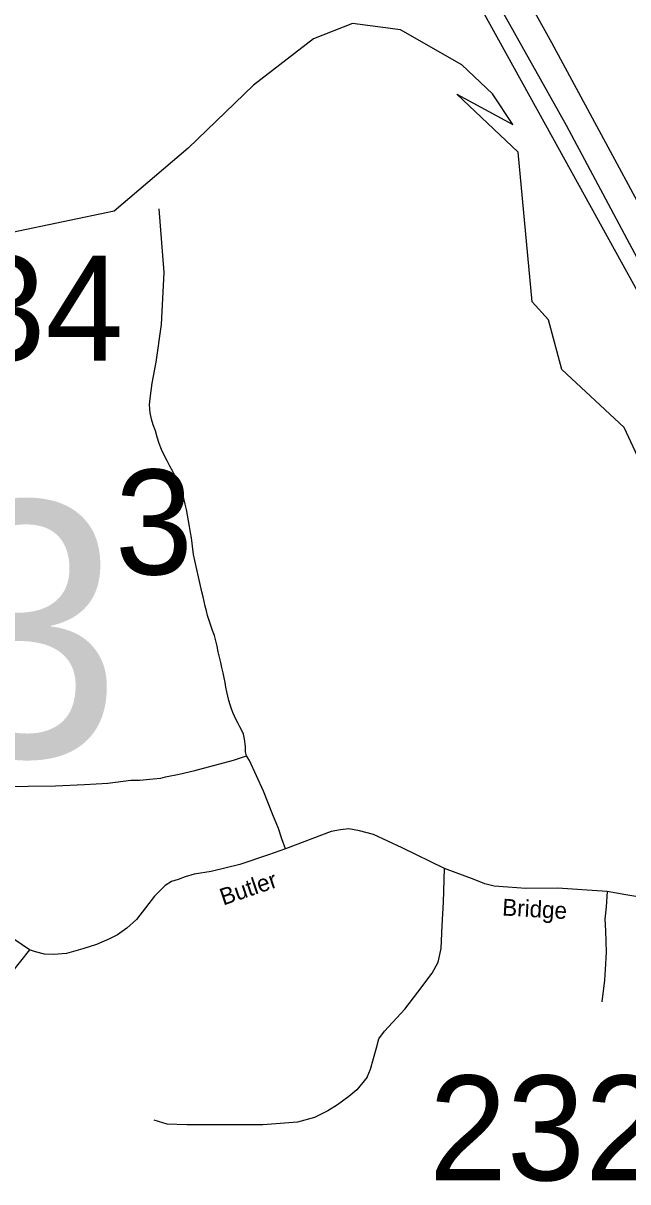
# Model space of a CAD drawing. Extents: x 884530 to 1028605, y 526725 to 653634.
# Drawn here: x 948735 to 951101, y 620526 to 625059 of the extents above; entities that cross this region are included whole.
import ezdxf

# ---------------------------------------------------------------- set-up
doc = ezdxf.new("R2010")
doc.units = 0
for name, color, linetype in [('Exist Boundary Political City Limit New', 7, 'Continuous'), ('Exist Hydrographic Creek Single Shore', 7, 'Continuous'), ('Exist Road Non-System Type 51', 7, 'Continuous'), ('Exist Road Primary Interstate Divided Center Attributed', 7, 'Continuous'), ('Exist Road Secondary Structure Standard Bridge Number Label', 7, 'Continuous'), ('Exist Road Secondary Type 51 Attributed', 7, 'Continuous'), ('Exist Road Secondary Type 51 Label', 7, 'Continuous'), ('Map Preparation Boundary City Limit Buffer Line', 7, 'Continuous'), ('Raster_Level_0', 7, 'Continuous')]:
    doc.layers.add(name, color=color, linetype=linetype)

msp = doc.modelspace()

# ---------------------------------------------------------------- linework, layer by layer
at = {"layer": 'Exist Boundary Political City Limit New'}
msp.add_lwpolyline([(953236.2, 622896.2), (952697.8, 622946), (952634.9, 622139), (952616.7, 621933.1), (952454.4, 621954.9), (951942, 622889.2), (951368.6, 623936.2), (950803.8, 624982.2), (950543.8, 625450.6), (949752.6, 626913.7), (949630.3, 627167.4), (949509.4, 627442.4), (949565.1, 627439), (949488.4, 627650.9)], dxfattribs=at)
at = {"layer": 'Exist Hydrographic Creek Single Shore'}
msp.add_lwpolyline([(951528.3, 622008.9), (951487.7, 622245.9), (951413.3, 622584.4), (951298.2, 622794.3), (951252.5, 622887.4), (951191.6, 623019.4), (951184.9, 623266.5), (951086.7, 623476.4), (950843.1, 623703.2), (950790.3, 623898.1), (950726.1, 623968.3), (950672.2, 624553.5), (950432.4, 624781.5), (950651.1, 624662.2), (950572, 624782), (950450.9, 624895.9), (950210.9, 625032.6), (950023.9, 625057.2), (949871.4, 624998.1), (949636.7, 624815.9), (949380.8, 624569.8), (949090.5, 624323.6), (948691.9, 624239.9)], dxfattribs=at)
at = {"layer": 'Exist Road Non-System Type 51'}
for points in [[(949608.3, 622192.1), (949604.2, 622208), (949604.9, 622228.2), (949600.7, 622257.3), (949596.9, 622277.2), (949589.9, 622291.8), (949582.5, 622306.2), (949575.5, 622318.7), (949568.1, 622332.7), (949561.5, 622347.1), (949555.9, 622362), (949550.1, 622376.2), (949544.7, 622392.4), (949540, 622408.9), (949535.7, 622425.6), (949531.8, 622442.8), (949528.5, 622460.9), (949525, 622479.5), (949521.4, 622498.1), (949517.4, 622517.2), (949512.4, 622537.8), (949507.7, 622558), (949502.8, 622578.8), (949498, 622599.8), (949493.7, 622621.1), (949488.6, 622642.1), (949482.9, 622662.8), (949476, 622683), (949469, 622702.8), (949462.1, 622722), (949456.4, 622740.8), (949451.7, 622759.5), (949447.3, 622777.9), (949443, 622796.1), (949438.7, 622814.7), (949434.2, 622833.9), (949400.9, 622979.6), (949393.2, 623044.6), (949389.3, 623066.7), (949385.5, 623089), (949382, 623111.4), (949378.3, 623133.6), (949373.9, 623155.7), (949368.7, 623177.5), (949363, 623199.3), (949356.4, 623221), (949348.8, 623242.2), (949340.2, 623263.1), (949330.5, 623283.6), (949320, 623304.2), (949309.1, 623325.1), (949297.9, 623346.3), (949287, 623368), (949276.5, 623390.5), (949267.4, 623414.4), (949259.3, 623438.8), (949252.5, 623464), (949243.8, 623487.3), (949237, 623508.9), (949231.6, 623534.7), (949228.9, 623565.8), (949231.6, 623590.2), (949235.7, 623620), (949239.7, 623649.8), (949254.6, 623732.4), (949276.3, 623879.9), (949287.1, 624083), (949266.8, 624332.1)], [(948646.9, 622072.9), (948861.7, 622075), (948974.8, 622079.9), (949066.2, 622085.4), (949156.4, 622096.5), (949174.4, 622097.2), (949191.7, 622097.2), (949243.7, 622102.7), (949273.5, 622105.5), (949292.2, 622109.6), (949345.6, 622120.1), (949405.9, 622134.6), (949558.5, 622174.8), (949608.3, 622192.1)], [(949761.7, 621827.9), (949747.6, 621868), (949734.5, 621907.4), (949712.3, 621961.4), (949675.7, 622053.5), (949620.2, 622174), (949608.3, 622192.1)], [(950081.1, 620935.4), (950094.3, 620966.6), (950117, 621049.6), (950127.3, 621085.4), (950149, 621114.7), (950228.6, 621200.6), (950279.5, 621267.9), (950334.8, 621342), (950358.3, 621384.5), (950370.6, 621438.2), (950374.4, 621528.8), (950379.1, 621619.4), (950383.4, 621751.1)], [(951020.1, 621661.3), (951016.9, 621601.2), (951011.1, 621552.8), (951013.7, 621507.7), (951015.4, 621465.8), (951015.8, 621423.8), (951012.6, 621356.3), (951009.4, 621314.9), (950999.9, 621229.4)], [(948759.3, 621433.5), (948617, 621255.5)], [(950081.1, 620935.4), (950040.6, 620885.4), (950009.5, 620860), (949965.2, 620826.9), (949926.5, 620803.3), (949874.7, 620776.9), (949808.7, 620759), (949672.9, 620748.6), (949522, 620748.6), (949375, 620748.6), (949297.7, 620751.5), (949247.7, 620766.6)]]:
    msp.add_lwpolyline(points, dxfattribs=at)
at = {"layer": 'Exist Road Primary Interstate Divided Center Attributed'}
for points in [[(950349.6, 625438.6), (950806.8, 624610.9), (951198.6, 623900.5), (951540.8, 623274.5), (952217, 622046.4), (952476.6, 621576.7), (952674.8, 621209.9)], [(952747.4, 621224.1), (952594, 621496.4), (952390.2, 621871.4), (951590.4, 623314.2), (951241.6, 623945.2), (950861.3, 624658.9), (950412.8, 625458.8)]]:
    msp.add_lwpolyline(points, dxfattribs=at)
at = {"layer": 'Exist Road Secondary Type 51 Attributed'}
msp.add_lwpolyline([(951212.5, 621628.8), (951092.8, 621648.6), (951020.1, 621661.3), (950826, 621674.1), (950702.5, 621673.1), (950631.7, 621677.9), (950578, 621682.6), (950541.2, 621691.1), (950499.8, 621708), (950383.4, 621751.1), (950217.8, 621832.6), (950105.7, 621884.5), (950051, 621898.6), (950009.5, 621906.2), (949976.5, 621903.3), (949939.7, 621895.8), (949761.7, 621827.9), (949694.6, 621805.2), (949583.3, 621766.5), (949471.1, 621739.2), (949403.3, 621728.8), (949369.3, 621718.4), (949341, 621709), (949315.6, 621700.5), (949290.1, 621684.5), (949248.6, 621642.9), (949178.9, 621552.4), (949140.2, 621518.4), (949103.4, 621492), (949072.3, 621476.9), (949021.4, 621454.3), (948968.6, 621437.3), (948904.5, 621419.4), (948854.5, 621414.7), (948818.7, 621416.5), (948782.9, 621426), (948759.3, 621433.5), (948669.3, 621494.3)], dxfattribs=at)
at = {"layer": 'Map Preparation Boundary City Limit Buffer Line'}
msp.add_lwpolyline([(953236.2, 622896.2), (952697.8, 622946), (952634.9, 622139), (952616.7, 621933.1), (952454.4, 621954.9), (951942, 622889.2), (951368.6, 623936.2), (950803.8, 624982.2), (950543.8, 625450.6), (949752.6, 626913.7), (949630.3, 627167.4), (949509.4, 627442.4), (949565.1, 627439), (949488.4, 627650.9)], dxfattribs=at)

# ---------------------------------------------------------------- texts
at = {"layer": 'Exist Road Secondary Structure Standard Bridge Number Label'}
for s, p in [('234', (948211.9, 623738.4)), ('3', (949094, 622901.9)), ('232', (950323, 620531.4))]:
    msp.add_text(s, height=410.1, dxfattribs=at).set_placement(p)
at = {"layer": 'Exist Road Secondary Type 51 Label'}
for s, rotation, p in [('Butler', 18.8336, (949517.8, 621606.3)), ('Bridge', 356.759, (950608.2, 621567.9))]:
    msp.add_text(s, height=65.62, rotation=rotation, dxfattribs=at).set_placement(p)
at = {"layer": 'Raster_Level_0'}
msp.add_text('3', height=1000, dxfattribs=at).set_placement((948377.2, 622188))

doc.saveas('drawing.dxf')
